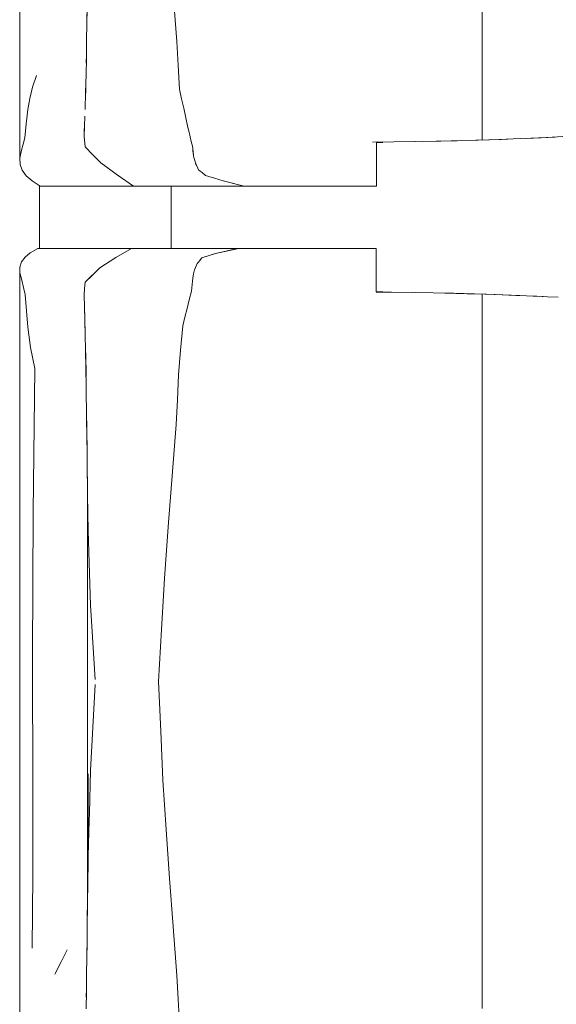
# Model space of a CAD drawing. Header units: millimetres. Extents: x -261 to 187, y -214 to 106.
# Tile 743 of 1056: x -207.415 to -207.07, y 9.314 to 9.948. Entities that reach past the tile are written whole.
import ezdxf

# ---------------------------------------------------------------- set-up
doc = ezdxf.new("R2010")
doc.units = ezdxf.units.MM
doc.header["$LTSCALE"] = 0.005
doc.header["$MEASUREMENT"] = 0
doc.layers.add('IFC-Elemento de mobília-Contorno', color=9, linetype='Continuous', lineweight=5)
doc.layers.add('IFC-Laje-Contorno', color=9, linetype='Continuous', lineweight=5)

msp = doc.modelspace()

# ---------------------------------------------------------------- linework, layer by layer
at = {"layer": 'IFC-Elemento de mobília-Contorno', "lineweight": 5}
for p, q in [((-207.41535, 10.02648), (-207.41527, 9.85887)), ((-207.31652, 9.96534), (-207.31427, 9.93384)), ((-207.37211, 9.94594), (-207.37195, 9.95774)), ((-207.3721, 9.94623), (-207.37201, 9.95359)), ((-207.11749, 9.95445), (-207.11748, 9.91254)), ((-207.37226, 9.93413), (-207.37211, 9.94594)), ((-207.37215, 9.94237), (-207.3721, 9.94623)), ((-207.37244, 9.92322), (-207.37226, 9.93413)), ((-207.31427, 9.93384), (-207.31333, 9.91852)), ((-207.3725, 9.91997), (-207.37239, 9.92535)), ((-207.37239, 9.92535), (-207.37231, 9.93121)), ((-207.37262, 9.91231), (-207.37244, 9.92322)), ((-207.37293, 9.90116), (-207.37262, 9.91231)), ((-207.31333, 9.91852), (-207.3124, 9.9032)), ((-207.11749, 9.87047), (-207.11748, 9.91254)), ((-207.40702, 9.90444), (-207.40452, 9.91193)), ((-207.37279, 9.90467), (-207.37269, 9.90968)), ((-207.4089, 9.89711), (-207.40702, 9.90444)), ((-207.37323, 9.89002), (-207.37293, 9.90116)), ((-207.37307, 9.89609), (-207.37279, 9.90467)), ((-207.3124, 9.9032), (-207.31106, 9.89703)), ((-207.41008, 9.89001), (-207.4089, 9.89711)), ((-207.31106, 9.89703), (-207.30973, 9.89087)), ((-207.41111, 9.88091), (-207.41008, 9.89001)), ((-207.30973, 9.89087), (-207.30707, 9.87853)), ((-207.41214, 9.87181), (-207.41111, 9.88091)), ((-207.37383, 9.87403), (-207.37353, 9.88203)), ((-207.37362, 9.87928), (-207.3734, 9.88576)), ((-207.37353, 9.88203), (-207.37349, 9.88315)), ((-207.37384, 9.87279), (-207.37362, 9.87928)), ((-207.30707, 9.87853), (-207.30633, 9.8755)), ((-207.30633, 9.8755), (-207.3056, 9.87247)), ((-207.41421, 9.86394), (-207.41317, 9.86788)), ((-207.41317, 9.86788), (-207.41214, 9.87181)), ((-207.37384, 9.87279), (-207.37327, 9.86608)), ((-207.37383, 9.87403), (-207.37381, 9.87375)), ((-207.3056, 9.87247), (-207.30487, 9.86943)), ((-207.30487, 9.86943), (-207.30413, 9.8664)), ((-207.18812, 9.86906), (-207.16069, 9.86946)), ((-207.18567, 9.86886), (-207.18349, 9.86886)), ((-207.18567, 9.85406), (-207.18567, 9.86886)), ((-207.18349, 9.86886), (-207.18151, 9.86886)), ((-207.16081, 9.86946), (-207.14716, 9.86972)), ((-207.15601, 9.86955), (-207.14407, 9.86979)), ((-207.14716, 9.86972), (-207.13364, 9.86998)), ((-207.14407, 9.86979), (-207.1311, 9.87005)), ((-207.13364, 9.86998), (-207.12014, 9.87037)), ((-207.12163, 9.87033), (-207.11287, 9.87062)), ((-207.12096, 9.87035), (-207.12067, 9.87036)), ((-207.12067, 9.87036), (-207.11287, 9.87062)), ((-207.12014, 9.87037), (-207.10664, 9.87077)), ((-207.11287, 9.87062), (-207.10506, 9.87088)), ((-207.10664, 9.87077), (-207.09308, 9.87135)), ((-207.10506, 9.87088), (-207.1013, 9.871)), ((-207.09308, 9.87135), (-207.07951, 9.87192)), ((-207.08911, 9.87151), (-207.07083, 9.87237)), ((-207.08911, 9.87151), (-207.08127, 9.87188)), ((-207.08127, 9.87188), (-207.07083, 9.87237)), ((-207.07951, 9.87192), (-207.06554, 9.87265)), ((-207.41527, 9.85887), (-207.41421, 9.86394)), ((-207.37327, 9.86608), (-207.36822, 9.86095)), ((-207.30413, 9.8664), (-207.30396, 9.86491)), ((-207.30396, 9.86491), (-207.3038, 9.86342)), ((-207.30396, 9.86491), (-207.30346, 9.86043)), ((-207.3038, 9.86342), (-207.30363, 9.86192)), ((-207.30363, 9.86192), (-207.30346, 9.86043)), ((-207.41527, 9.85887), (-207.41512, 9.85476)), ((-207.36822, 9.86095), (-207.36318, 9.85582)), ((-207.36318, 9.85582), (-207.35264, 9.84797)), ((-207.30346, 9.86043), (-207.30312, 9.85917)), ((-207.30312, 9.85917), (-207.30244, 9.85665)), ((-207.30244, 9.85665), (-207.3021, 9.8554)), ((-207.3021, 9.8554), (-207.30161, 9.85437)), ((-207.41512, 9.85476), (-207.41374, 9.85104)), ((-207.41374, 9.85104), (-207.41126, 9.84748)), ((-207.30161, 9.85437), (-207.30112, 9.85334)), ((-207.30161, 9.85437), (-207.30063, 9.85232)), ((-207.30112, 9.85334), (-207.30063, 9.85232)), ((-207.30063, 9.85232), (-207.30014, 9.85129)), ((-207.30014, 9.85129), (-207.29904, 9.85039)), ((-207.29904, 9.85039), (-207.29793, 9.84949)), ((-207.29793, 9.84949), (-207.29572, 9.8477)), ((-207.18567, 9.84081), (-207.18567, 9.85406)), ((-207.41126, 9.84748), (-207.40742, 9.84409)), ((-207.40742, 9.84409), (-207.40476, 9.84245)), ((-207.35264, 9.84797), (-207.34213, 9.84081)), ((-207.29572, 9.8477), (-207.29287, 9.84682)), ((-207.29572, 9.8477), (-207.29002, 9.84594)), ((-207.29287, 9.84682), (-207.29002, 9.84594)), ((-207.29002, 9.84594), (-207.28716, 9.84506)), ((-207.28716, 9.84506), (-207.28431, 9.84418)), ((-207.28431, 9.84418), (-207.27417, 9.84165)), ((-207.28431, 9.84418), (-207.27755, 9.8425)), ((-207.28431, 9.84418), (-207.28093, 9.84334)), ((-207.40476, 9.84245), (-207.4021, 9.84081)), ((-207.4021, 9.84081), (-207.34213, 9.84081)), ((-207.34213, 9.84081), (-207.30085, 9.84081)), ((-207.3179, 9.80073), (-207.3179, 9.84081)), ((-207.30085, 9.84081), (-207.2708, 9.84081)), ((-207.27417, 9.84165), (-207.2708, 9.84081)), ((-207.2708, 9.84081), (-207.26882, 9.84081)), ((-207.26882, 9.84081), (-207.26686, 9.84081)), ((-207.26686, 9.84081), (-207.26493, 9.84081)), ((-207.26493, 9.84081), (-207.26301, 9.84081)), ((-207.26301, 9.84081), (-207.26109, 9.84081)), ((-207.26109, 9.84081), (-207.25917, 9.84081)), ((-207.25917, 9.84081), (-207.25724, 9.84081)), ((-207.25724, 9.84081), (-207.25529, 9.84081)), ((-207.25529, 9.84081), (-207.25331, 9.84081)), ((-207.25331, 9.84081), (-207.2513, 9.84081)), ((-207.2513, 9.84081), (-207.24924, 9.84081)), ((-207.24924, 9.84081), (-207.24713, 9.84081)), ((-207.24713, 9.84081), (-207.24498, 9.84081)), ((-207.24498, 9.84081), (-207.24279, 9.84081)), ((-207.24279, 9.84081), (-207.2406, 9.84081)), ((-207.2406, 9.84081), (-207.23841, 9.84081)), ((-207.23841, 9.84081), (-207.23626, 9.84081)), ((-207.23626, 9.84081), (-207.23415, 9.84081)), ((-207.23415, 9.84081), (-207.23212, 9.84081)), ((-207.23212, 9.84081), (-207.23018, 9.84081)), ((-207.23018, 9.84081), (-207.22835, 9.84081)), ((-207.22835, 9.84081), (-207.22662, 9.84081)), ((-207.22662, 9.84081), (-207.22496, 9.84081)), ((-207.22496, 9.84081), (-207.22334, 9.84081)), ((-207.22334, 9.84081), (-207.22172, 9.84081)), ((-207.22172, 9.84081), (-207.22006, 9.84081)), ((-207.22006, 9.84081), (-207.21835, 9.84081)), ((-207.21835, 9.84081), (-207.21653, 9.84081)), ((-207.21653, 9.84081), (-207.21459, 9.84081)), ((-207.21459, 9.84081), (-207.21252, 9.84081)), ((-207.21252, 9.84081), (-207.21033, 9.84081)), ((-207.21033, 9.84081), (-207.20804, 9.84081)), ((-207.20804, 9.84081), (-207.20567, 9.84081)), ((-207.20567, 9.84081), (-207.20322, 9.84081)), ((-207.20322, 9.84081), (-207.20071, 9.84081)), ((-207.20071, 9.84081), (-207.19815, 9.84081)), ((-207.19815, 9.84081), (-207.19557, 9.84081)), ((-207.19557, 9.84081), (-207.19299, 9.84081)), ((-207.19299, 9.84081), (-207.19045, 9.84081)), ((-207.19045, 9.84081), (-207.188, 9.84081)), ((-207.188, 9.84081), (-207.18567, 9.84081)), ((-207.40852, 9.79794), (-207.40366, 9.80073)), ((-207.40366, 9.80073), (-207.34341, 9.80073)), ((-207.35351, 9.7948), (-207.34341, 9.80073)), ((-207.34341, 9.80073), (-207.27426, 9.80073)), ((-207.32815, 9.80073), (-207.3179, 9.80073)), ((-207.28929, 9.7974), (-207.27426, 9.80073)), ((-207.28929, 9.7974), (-207.28177, 9.79907)), ((-207.28177, 9.79907), (-207.27801, 9.7999)), ((-207.27801, 9.7999), (-207.27426, 9.80073)), ((-207.27595, 9.80073), (-207.27294, 9.80073)), ((-207.27426, 9.80073), (-207.27228, 9.80073)), ((-207.27294, 9.80073), (-207.27012, 9.80073)), ((-207.27228, 9.80073), (-207.2703, 9.80073)), ((-207.2703, 9.80073), (-207.26835, 9.80073)), ((-207.26835, 9.80073), (-207.26641, 9.80073)), ((-207.26641, 9.80073), (-207.26449, 9.80073)), ((-207.26449, 9.80073), (-207.26259, 9.80073)), ((-207.26259, 9.80073), (-207.26069, 9.80073)), ((-207.26069, 9.80073), (-207.25878, 9.80073)), ((-207.25878, 9.80073), (-207.25686, 9.80073)), ((-207.25686, 9.80073), (-207.25492, 9.80073)), ((-207.25492, 9.80073), (-207.25295, 9.80073)), ((-207.25295, 9.80073), (-207.25094, 9.80073)), ((-207.25094, 9.80073), (-207.24889, 9.80073)), ((-207.24889, 9.80073), (-207.24679, 9.80073)), ((-207.24679, 9.80073), (-207.24465, 9.80073)), ((-207.24465, 9.80073), (-207.24247, 9.80073)), ((-207.24247, 9.80073), (-207.24029, 9.80073)), ((-207.24029, 9.80073), (-207.23813, 9.80073)), ((-207.23813, 9.80073), (-207.23599, 9.80073)), ((-207.23599, 9.80073), (-207.23391, 9.80073)), ((-207.23391, 9.80073), (-207.2319, 9.80073)), ((-207.2319, 9.80073), (-207.22999, 9.80073)), ((-207.22999, 9.80073), (-207.22818, 9.80073)), ((-207.22818, 9.80073), (-207.22647, 9.80073)), ((-207.22647, 9.80073), (-207.22483, 9.80073)), ((-207.22483, 9.80073), (-207.22322, 9.80073)), ((-207.22322, 9.80073), (-207.22161, 9.80073)), ((-207.22161, 9.80073), (-207.21996, 9.80073)), ((-207.21996, 9.80073), (-207.21826, 9.80073)), ((-207.21826, 9.80073), (-207.21645, 9.80073)), ((-207.21645, 9.80073), (-207.21452, 9.80073)), ((-207.21452, 9.80073), (-207.21245, 9.80073)), ((-207.21245, 9.80073), (-207.21028, 9.80073)), ((-207.21028, 9.80073), (-207.20801, 9.80073)), ((-207.20801, 9.80073), (-207.20565, 9.80073)), ((-207.20565, 9.80073), (-207.20322, 9.80073)), ((-207.20322, 9.80073), (-207.20072, 9.80073)), ((-207.20072, 9.80073), (-207.19819, 9.80073)), ((-207.19819, 9.80073), (-207.19562, 9.80073)), ((-207.19562, 9.80073), (-207.19306, 9.80073)), ((-207.19306, 9.80073), (-207.19055, 9.80073)), ((-207.19055, 9.80073), (-207.18811, 9.80073)), ((-207.18811, 9.80073), (-207.18579, 9.80073)), ((-207.18579, 9.78748), (-207.18579, 9.80073)), ((-207.41525, 9.78872), (-207.41411, 9.79204)), ((-207.41411, 9.79204), (-207.41192, 9.79508)), ((-207.41192, 9.79508), (-207.40852, 9.79794)), ((-207.36367, 9.78813), (-207.35351, 9.7948)), ((-207.30106, 9.79102), (-207.30031, 9.7919)), ((-207.30031, 9.7919), (-207.29956, 9.79279)), ((-207.29956, 9.79279), (-207.29806, 9.79456)), ((-207.29956, 9.79279), (-207.29881, 9.79367)), ((-207.29881, 9.79367), (-207.29806, 9.79456)), ((-207.29806, 9.79456), (-207.28929, 9.7974)), ((-207.29806, 9.79456), (-207.29148, 9.79669)), ((-207.29148, 9.79669), (-207.28929, 9.7974)), ((-207.41536, 9.63528), (-207.41525, 9.78872)), ((-207.41525, 9.78872), (-207.41517, 9.78501)), ((-207.37327, 9.77888), (-207.36367, 9.78813)), ((-207.36847, 9.7835), (-207.36367, 9.78813)), ((-207.30334, 9.78428), (-207.30279, 9.78693)), ((-207.30279, 9.78693), (-207.30149, 9.78999)), ((-207.30149, 9.78999), (-207.30106, 9.79102)), ((-207.18579, 9.77268), (-207.18579, 9.78748)), ((-207.41517, 9.78501), (-207.41397, 9.78016)), ((-207.41397, 9.78016), (-207.4129, 9.77559)), ((-207.37327, 9.77888), (-207.36847, 9.7835)), ((-207.30433, 9.77741), (-207.30411, 9.77952)), ((-207.30411, 9.77952), (-207.30389, 9.78162)), ((-207.30389, 9.78162), (-207.30334, 9.78428)), ((-207.4129, 9.77559), (-207.41183, 9.77101)), ((-207.37384, 9.77105), (-207.37356, 9.77497)), ((-207.37384, 9.7709), (-207.37355, 9.77489)), ((-207.37356, 9.77497), (-207.37327, 9.77888)), ((-207.37355, 9.77489), (-207.37327, 9.77888)), ((-207.30616, 9.76762), (-207.30477, 9.77321)), ((-207.30477, 9.77321), (-207.30455, 9.77531)), ((-207.30455, 9.77531), (-207.30433, 9.77741)), ((-207.41183, 9.77101), (-207.41008, 9.75007)), ((-207.37384, 9.7709), (-207.37337, 9.75483)), ((-207.37384, 9.7709), (-207.3736, 9.76286)), ((-207.30755, 9.76203), (-207.30616, 9.76762)), ((-207.18579, 9.77268), (-207.1836, 9.77268)), ((-207.18579, 9.77262), (-207.176, 9.77248)), ((-207.1836, 9.77268), (-207.1816, 9.77268)), ((-207.176, 9.77248), (-207.16241, 9.77229)), ((-207.16241, 9.77229), (-207.14909, 9.77204)), ((-207.16059, 9.77223), (-207.14909, 9.77204)), ((-207.14909, 9.77204), (-207.13576, 9.77179)), ((-207.1416, 9.77189), (-207.12736, 9.77152)), ((-207.13576, 9.77179), (-207.12249, 9.7714)), ((-207.12736, 9.77152), (-207.11475, 9.77118)), ((-207.12249, 9.7714), (-207.10921, 9.77102)), ((-207.11749, 9.77126), (-207.11748, 9.73842)), ((-207.10973, 9.77104), (-207.09331, 9.77034)), ((-207.10921, 9.77102), (-207.09581, 9.77047)), ((-207.09581, 9.77047), (-207.0824, 9.76991)), ((-207.09331, 9.77034), (-207.08475, 9.76997)), ((-207.08475, 9.76997), (-207.07834, 9.7697)), ((-207.0824, 9.76991), (-207.07551, 9.76956)), ((-207.07551, 9.76956), (-207.06862, 9.7692)), ((-207.41096, 9.76054), (-207.41008, 9.75007)), ((-207.37361, 9.76325), (-207.37339, 9.75546)), ((-207.30894, 9.75644), (-207.30755, 9.76203)), ((-207.37349, 9.75883), (-207.37337, 9.75483)), ((-207.37339, 9.75546), (-207.37314, 9.74527)), ((-207.37337, 9.75483), (-207.37312, 9.74403)), ((-207.31033, 9.75085), (-207.30894, 9.75644)), ((-207.41008, 9.75007), (-207.40839, 9.73699)), ((-207.31171, 9.7351), (-207.31033, 9.75085)), ((-207.37314, 9.74527), (-207.3729, 9.73508)), ((-207.40839, 9.73699), (-207.40561, 9.72333)), ((-207.3729, 9.73508), (-207.37252, 9.71195)), ((-207.31309, 9.71936), (-207.31171, 9.7351)), ((-207.11748, 9.70228), (-207.11748, 9.73842)), ((-207.37288, 9.73382), (-207.37286, 9.73322)), ((-207.37286, 9.73322), (-207.37263, 9.71833)), ((-207.40676, 9.63083), (-207.40561, 9.72333)), ((-207.31384, 9.70332), (-207.31309, 9.71936)), ((-207.37252, 9.71195), (-207.37224, 9.6911)), ((-207.37251, 9.71105), (-207.37251, 9.71073)), ((-207.37251, 9.71073), (-207.37226, 9.69274)), ((-207.31459, 9.68728), (-207.31384, 9.70332)), ((-207.11748, 9.66648), (-207.11748, 9.70228)), ((-207.37224, 9.6911), (-207.37209, 9.67975)), ((-207.37224, 9.69085), (-207.37221, 9.68874)), ((-207.37221, 9.68874), (-207.3719, 9.6656)), ((-207.31716, 9.65429), (-207.31459, 9.68728)), ((-207.37209, 9.67975), (-207.37194, 9.66841)), ((-207.37194, 9.66841), (-207.37187, 9.66294)), ((-207.3719, 9.6656), (-207.3716, 9.64197)), ((-207.11751, 9.63984), (-207.11748, 9.66648)), ((-207.37185, 9.66126), (-207.37163, 9.64403)), ((-207.31979, 9.62148), (-207.31716, 9.65429)), ((-207.37163, 9.38292), (-207.37163, 9.64403)), ((-207.3716, 9.64197), (-207.37131, 9.61881)), ((-207.11751, 9.63984), (-207.11748, 9.60999)), ((-207.41536, 9.63528), (-207.41535, 9.42534)), ((-207.40706, 9.53845), (-207.40676, 9.63083)), ((-207.32217, 9.58821), (-207.31979, 9.62148)), ((-207.37131, 9.61881), (-207.36978, 9.57116)), ((-207.11748, 9.60999), (-207.11748, 9.57384)), ((-207.3241, 9.55533), (-207.32217, 9.58821)), ((-207.36978, 9.57116), (-207.3667, 9.52315)), ((-207.1175, 9.53842), (-207.11748, 9.57384)), ((-207.3259, 9.52186), (-207.3241, 9.55533)), ((-207.40706, 9.53845), (-207.40686, 9.45031)), ((-207.1175, 9.53842), (-207.11748, 9.50634)), ((-207.36818, 9.49238), (-207.3667, 9.52003)), ((-207.3259, 9.52186), (-207.32453, 9.49001)), ((-207.11748, 9.46887), (-207.11748, 9.50634)), ((-207.36966, 9.46473), (-207.36818, 9.49238)), ((-207.32453, 9.49001), (-207.3231, 9.45849)), ((-207.11752, 9.41979), (-207.11748, 9.46887)), ((-207.37131, 9.40971), (-207.37131, 9.46257)), ((-207.37048, 9.43722), (-207.36966, 9.46473)), ((-207.3231, 9.45849), (-207.32112, 9.42662)), ((-207.40686, 9.45031), (-207.40683, 9.39704)), ((-207.37063, 9.43243), (-207.37048, 9.43722)), ((-207.37131, 9.40971), (-207.37063, 9.43243)), ((-207.41535, 9.42534), (-207.41527, 9.25772)), ((-207.32112, 9.42662), (-207.31894, 9.3951)), ((-207.11752, 9.41979), (-207.11748, 9.38777)), ((-207.37156, 9.38824), (-207.37131, 9.40971)), ((-207.40726, 9.35024), (-207.40683, 9.39704)), ((-207.31894, 9.3951), (-207.31652, 9.3642)), ((-207.37163, 9.38303), (-207.37156, 9.38824)), ((-207.11749, 9.35331), (-207.11748, 9.38777)), ((-207.37183, 9.36685), (-207.37163, 9.38292)), ((-207.37183, 9.3662), (-207.37171, 9.37599)), ((-207.37195, 9.3566), (-207.37183, 9.36685)), ((-207.37189, 9.36143), (-207.37183, 9.3662)), ((-207.31652, 9.3642), (-207.31427, 9.3327)), ((-207.37211, 9.34479), (-207.37195, 9.3566)), ((-207.38867, 9.3414), (-207.38468, 9.34926)), ((-207.3721, 9.34508), (-207.37201, 9.35244)), ((-207.11749, 9.35331), (-207.11748, 9.3114)), ((-207.37226, 9.33299), (-207.37211, 9.34479)), ((-207.37215, 9.34122), (-207.3721, 9.34508)), ((-207.39266, 9.33354), (-207.38867, 9.3414)), ((-207.37244, 9.32208), (-207.37226, 9.33299)), ((-207.37239, 9.32421), (-207.37231, 9.33006)), ((-207.31427, 9.3327), (-207.31333, 9.31738)), ((-207.3725, 9.31882), (-207.37239, 9.32421)), ((-207.37262, 9.31116), (-207.37244, 9.32208)), ((-207.31333, 9.31738), (-207.3124, 9.30205))]:
    msp.add_line(p, q, dxfattribs=at)
at = {"layer": 'IFC-Laje-Contorno', "lineweight": 5}
msp.add_line((-207.40258, 9.80073), (-207.40258, 9.8411), dxfattribs=at)

doc.saveas('drawing.dxf')
